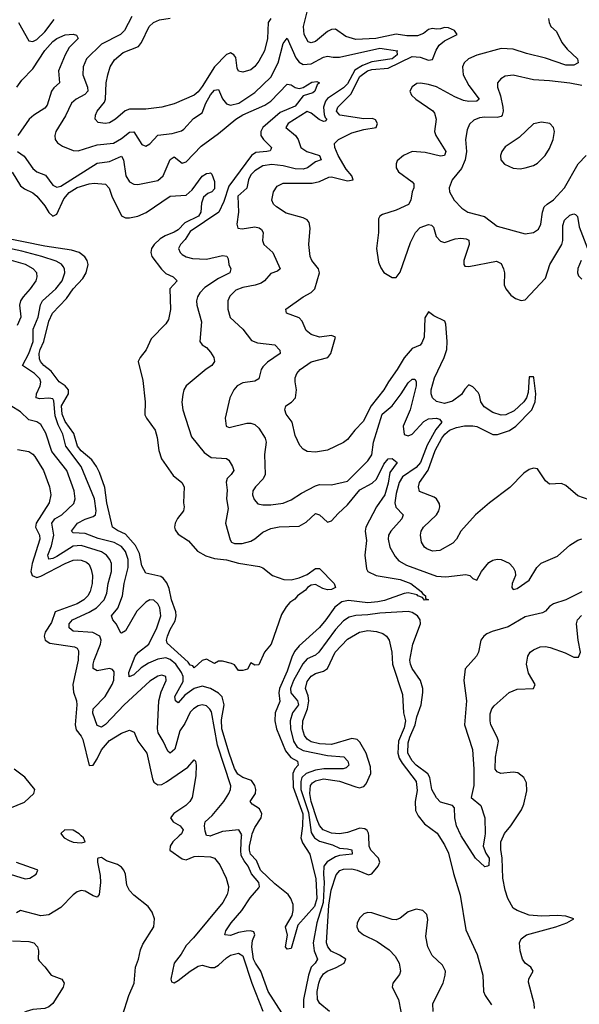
# Model space of a CAD drawing. Header units: inches. Extents: x 1694797 to 1849917, y 907313 to 1017959.
# Tile 727 of 834: x 1794345 to 1797118, y 989166 to 994043. Entities that reach past the tile are written whole.
import ezdxf

# ---------------------------------------------------------------- set-up
doc = ezdxf.new("R2010")
doc.units = ezdxf.units.IN
doc.header["$MEASUREMENT"] = 0
doc.layers.add('B7998', color=7, linetype='Continuous')
doc.layers.add('B7999', color=7, linetype='Continuous')

msp = doc.modelspace()

# ---------------------------------------------------------------- linework, layer by layer
at = {"layer": 'B7998', "color": 5}
for points, elevation in [([(1794557.6, 990000), (1794565.5, 989990), (1794590, 989977), (1794610, 989969.3), (1794650, 989965.2), (1794669, 989970), (1794660.7, 989990), (1794650.2, 990000)], 620), ([(1795136.1, 990000), (1795103.8, 989970), (1795091.1, 989950), (1795089.9, 989930), (1795150, 989887.1), (1795170, 989881.2), (1795210, 989897.3), (1795230, 989899), (1795290, 989896.8), (1795310.5, 989890.5), (1795337.4, 989857.4), (1795368.4, 989790), (1795379.9, 989750), (1795378.9, 989730), (1795373.7, 989710), (1795351.2, 989670), (1795205.7, 989494.3), (1795170, 989457.5), (1795145, 989415), (1795109.9, 989370.1), (1795094.2, 989290), (1795097.6, 989277.6), (1795110, 989272.3), (1795130, 989283.8), (1795189.2, 989330.8), (1795230, 989354.8), (1795250, 989359.9), (1795290, 989348.2), (1795310, 989348.7), (1795330, 989359.6), (1795370, 989396.5), (1795390, 989409), (1795430, 989419.4), (1795450, 989406.2), (1795495.7, 989270), (1795550, 989131.7)], 580), ([(1795292.6, 990000), (1795290, 989999), (1795284, 990000)], 560), ([(1795644.3, 989124.3), (1795576.9, 989230), (1795540.6, 989330), (1795512.7, 989370), (1795504.2, 989390), (1795494.7, 989450), (1795498.6, 989481.4), (1795510.9, 989510), (1795505, 989525), (1795489.2, 989529.2), (1795467.7, 989527.7), (1795430, 989521.8), (1795390, 989507), (1795362, 989510), (1795365.8, 989530), (1795393.6, 989570), (1795446.6, 989630), (1795487, 989693), (1795530, 989742.3), (1795533.7, 989750), (1795530.5, 989769.5), (1795492.9, 989812.9), (1795477.9, 989850), (1795456.6, 989876.6), (1795442.9, 989902.9), (1795440.1, 989930), (1795444.8, 990000)], 560), ([(1795739, 990000), (1795737.4, 989990), (1795746.3, 989966.3), (1795783.4, 989910), (1795812, 989788), (1795816.8, 989690), (1795806, 989650), (1795722.8, 989557.2), (1795690, 989441.6), (1795670, 989439.3), (1795662, 989450), (1795671.8, 989508.2), (1795662, 989550), (1795694.9, 989605.1), (1795700.4, 989630), (1795699.7, 989659.7), (1795688.2, 989690), (1795674.7, 989710), (1795610, 989762.8), (1795538.8, 989830), (1795517.7, 989877.7), (1795488.6, 989910), (1795483, 989930), (1795484.4, 989950), (1795495, 990000)], 540), ([(1795799.7, 990000), (1795805.3, 989990), (1795830, 989973.6), (1795895.6, 989955.6), (1795930, 989938.7), (1795970, 989936.6), (1795990, 989931), (1795992.5, 989910), (1795930, 989903.4), (1795910, 989896.3), (1795868.2, 989871.8), (1795852.8, 989850), (1795849.6, 989810.4), (1795854.2, 989770), (1795848.9, 989670), (1795816.9, 989570), (1795799.7, 989470), (1795803.9, 989430), (1795820.4, 989390), (1795809.5, 989370), (1795789.6, 989350.4), (1795775.4, 989310), (1795751, 989190), (1795750.9, 989149.1)], 560), ([(1795880.1, 989130), (1795832.8, 989170), (1795821.1, 989190), (1795819.4, 989230), (1795827.9, 989270), (1795834.1, 989290), (1795850, 989316.2), (1795869.2, 989330.8), (1795912.5, 989347.5), (1795953.4, 989370), (1795961.4, 989390), (1795930.2, 989410), (1795888.3, 989428.3), (1795871.7, 989450), (1795866, 989470), (1795876.8, 989656.8), (1795888.3, 989731.7), (1795912.3, 989807.7), (1795931.3, 989828.7), (1795950, 989835.7), (1795990, 989836.2), (1796017.2, 989830), (1796072.9, 989807.1), (1796090, 989812), (1796120.4, 989850), (1796129, 989870), (1796122.6, 989890), (1796085, 989930), (1796077.1, 989950), (1796074.2, 990000)], 580), ([(1796421.1, 990000), (1796450, 989955.7), (1796470, 989914.8), (1796494.2, 989814.2), (1796526.6, 989706.6), (1796555, 989535), (1796612, 989412), (1796638.9, 989310), (1796642.6, 989230), (1796650.5, 989210), (1796682.7, 989162.7)], 580), ([(1796649.4, 990000), (1796640.9, 989950), (1796655, 989915), (1796671.6, 989890), (1796670, 989854), (1796662, 989850), (1796650, 989847.6), (1796602.7, 989890), (1796532.4, 990000)], 560), ([(1796895, 989145), (1796894.3, 989170), (1796865.1, 989274.9), (1796867.2, 989292.8), (1796888.3, 989330), (1796876.9, 989350), (1796850.1, 989370.1), (1796836.2, 989390), (1796824.1, 989430), (1796821.9, 989470), (1796830.1, 989490), (1796856.2, 989510), (1797001.7, 989550), (1797056.4, 989570), (1797090.4, 989590), (1797050, 989601.8), (1797010, 989606.4), (1796930, 989602.4), (1796870, 989608.2), (1796809.8, 989629.8), (1796790, 989642.7), (1796763.3, 989690), (1796750, 989731.4), (1796738.9, 989790), (1796734.9, 989890), (1796728, 989932), (1796729.3, 989970), (1796742.4, 990000)], 580), ([(1794854.5, 989110), (1794886.4, 989210), (1794912.2, 989270), (1794918.4, 989350), (1794934.5, 989390), (1794944.6, 989435.4), (1794955.8, 989464.2), (1795010.7, 989550), (1795014, 989590), (1795002.2, 989622.2), (1794981.1, 989650), (1794910, 989706), (1794888.7, 989730), (1794876.1, 989756.1), (1794869.7, 989809.7), (1794862, 989830), (1794850, 989845.6), (1794830, 989858.7), (1794776.1, 989876.1), (1794750, 989892.7), (1794734, 989890), (1794731.1, 989888.9), (1794730.6, 989869.4), (1794743.4, 989803.4), (1794745, 989770), (1794739.3, 989710), (1794730, 989697.2), (1794710, 989702.7), (1794670, 989725.6), (1794650, 989729.8), (1794630, 989722.4), (1794610, 989707.4), (1794550, 989645), (1794490, 989608.8), (1794450, 989604), (1794350, 989630.6), (1794330, 989618.9)], 620), ([(1794250, 989826.1), (1794372.7, 989787.3), (1794395.3, 989790), (1794426.2, 989810), (1794435.2, 989830), (1794432.4, 989832.4), (1794328.9, 989868.9)], 580), ([(1796393.6, 989130), (1796392.6, 989170), (1796442.5, 989270), (1796453.7, 989310), (1796453.9, 989330), (1796439.3, 989359.3), (1796388.1, 989408.1), (1796366.6, 989450), (1796358, 989502), (1796366.5, 989586.5), (1796361.5, 989610), (1796342.9, 989630), (1796310, 989637.8), (1796270, 989623.5), (1796230, 989593.2), (1796210, 989584.7), (1796190, 989585.6), (1796090, 989618.8), (1796070, 989620.7), (1796050, 989613.5), (1796030, 989594.5), (1796017.4, 989570), (1796015.8, 989550), (1796024.3, 989530), (1796049.1, 989510), (1796116.9, 989476.9), (1796174.9, 989434.9), (1796204.9, 989404.9), (1796224.4, 989370), (1796231, 989330), (1796226.4, 989313.6), (1796194, 989270), (1796190.3, 989250), (1796221.9, 989190), (1796244.6, 989070)], 620), ([(1794310, 989480.1), (1794390, 989477.5), (1794415.6, 989470), (1794433.8, 989450), (1794438.3, 989430), (1794436.9, 989390), (1794441.2, 989381.2), (1794470, 989352.2), (1794501.8, 989310), (1794553.5, 989290), (1794565.6, 989270), (1794560.4, 989250), (1794510.1, 989169.9), (1794490, 989153.3), (1794470, 989145.7), (1794410, 989140.4), (1794377.3, 989130), (1794281.5, 989078.5)], 620)]:
    msp.add_lwpolyline(points, dxfattribs=dict(at, elevation=elevation))
at = {"layer": 'B7999', "color": 5}
for points, elevation in [([(1797194.4, 991654.4), (1797110, 991684.7), (1797050, 991736.1), (1797030, 991745.2), (1796970, 991743), (1796950, 991759.1), (1796910, 991818.4), (1796890, 991822.3), (1796870, 991815.8), (1796843.1, 991796.9), (1796773.7, 991726.3), (1796672.6, 991650), (1796602.6, 991590), (1796530, 991510.2), (1796509.9, 991470.1), (1796490.9, 991450), (1796426.4, 991413.6), (1796390, 991410.9), (1796362.1, 991422.1), (1796350, 991430.3), (1796335.6, 991455.6), (1796330.2, 991490), (1796334.2, 991510), (1796345.4, 991530), (1796409.5, 991590), (1796421.3, 991610), (1796426.6, 991630), (1796425, 991645), (1796410.9, 991670), (1796398.6, 991678.6), (1796326.7, 991706.7), (1796320.2, 991730), (1796326.3, 991750), (1796368.3, 991811.7), (1796403.7, 991910), (1796436.9, 991970), (1796451.5, 991990), (1796474.4, 992010), (1796510, 992024), (1796549.3, 992030.7), (1796590, 992032.1), (1796610, 992028.2), (1796690, 991988.7), (1796711.8, 991988.2), (1796772.4, 992007.6), (1796803.4, 992030), (1796881.6, 992110), (1796898.1, 992150), (1796902.2, 992190), (1796892.1, 992270), (1796890, 992274.7), (1796870, 992273.7), (1796863.9, 992196.1), (1796855.2, 992170), (1796842.5, 992150), (1796794.2, 992105.8), (1796753.5, 992086.5), (1796730, 992083.6), (1796690, 992097.2), (1796646, 992126), (1796629.2, 992150), (1796623.4, 992183.4), (1796616.5, 992196.5), (1796590, 992224.1), (1796570, 992234.4), (1796550, 992213.7), (1796533.3, 992186.7), (1796490, 992153.9), (1796450, 992142.2), (1796410, 992152.8), (1796390, 992170.4), (1796383.5, 992190), (1796383.3, 992210), (1796400.9, 992270), (1796448.6, 992370), (1796460.8, 992410), (1796462.8, 992450), (1796455.7, 992535.7), (1796450.7, 992550.7), (1796396.9, 992576.9), (1796370, 992596.9), (1796353, 992567), (1796348.6, 992470), (1796338.1, 992441.9), (1796330, 992430.9), (1796290, 992414.4), (1796250, 992368.7), (1796215.1, 992310), (1796171.8, 992250), (1796150, 992209.4), (1796085.7, 992130), (1796047.3, 992052.7), (1796005.3, 992010), (1795970, 991964.2), (1795950, 991949), (1795870, 991911.5), (1795810, 991900.9), (1795770, 991904.9), (1795750, 991916.4), (1795733.7, 991933.7), (1795710, 991984), (1795694.7, 992050), (1795665.5, 992090), (1795658.9, 992110), (1795663.8, 992130), (1795692, 992148), (1795711.5, 992170), (1795715.8, 992210), (1795709.2, 992250), (1795710.3, 992270), (1795717.8, 992290), (1795734.3, 992310), (1795790, 992348.5), (1795871.2, 992370), (1795886.3, 992390), (1795910.2, 992470), (1795890, 992479.4), (1795830, 992470.8), (1795790, 992484.6), (1795764.3, 992504.3), (1795745.4, 992550), (1795730, 992566.2), (1795666.8, 992590), (1795664, 992610), (1795749.6, 992670.5), (1795790, 992691.8), (1795808.2, 992710), (1795831.3, 992790), (1795825.5, 992810), (1795792.5, 992850), (1795784.4, 992870), (1795777.9, 992930), (1795784.2, 993010), (1795778.6, 993038.6), (1795770, 993051.6), (1795750, 993062.4), (1795665, 993085), (1795616.8, 993116.8), (1795602.4, 993130), (1795594, 993150), (1795602.9, 993190), (1795621.5, 993218.5), (1795650, 993233.6), (1795794.4, 993234.4), (1795830, 993241.9), (1795876.3, 993263.7), (1795890, 993264.2), (1795970, 993244.7), (1795996.9, 993250), (1795990.1, 993270), (1795962.6, 993302.6), (1795922.6, 993370), (1795906.1, 993410), (1795904.1, 993430), (1795924, 993450), (1795990, 993482.5), (1796050, 993499.1), (1796111.1, 993508.9), (1796117.6, 993530), (1796108.1, 993548.1), (1796093.8, 993553.8), (1796050, 993552.1), (1795931.6, 993570), (1795915.3, 993590), (1795921.3, 993610), (1795985, 993675), (1796030, 993761.4), (1796067.9, 993790), (1796090, 993796.3), (1796170, 993804.1), (1796290, 993860.3), (1796330, 993857.7), (1796370, 993842.5), (1796390, 993845.5), (1796408.1, 993891.9), (1796423, 993917), (1796450, 993939), (1796512.6, 993970), (1796498.6, 993990), (1796470, 994003.4), (1796450, 994004.8), (1796430, 993998.2), (1796410, 993996.1), (1796390, 994000.1), (1796370, 993994.4), (1796345.7, 993974.3), (1796316, 993964), (1796263.5, 993963.5), (1796210, 993971.2), (1796109.8, 993949.8), (1796010, 993945.1), (1795960.4, 993960.4), (1795910, 993996.8), (1795890, 993994.6), (1795870, 993984.2), (1795810, 993935.1), (1795790, 993928.8), (1795774.1, 993934.1), (1795755.1, 993970), (1795751, 994010), (1795800.1, 994210)], 580), ([(1794339.1, 994030), (1794390, 993938.9), (1794410, 993935.2), (1794430, 993945.9), (1794470, 993983), (1794516.1, 994043.9)], 560), ([(1794900.7, 994059.3), (1794864.6, 993990), (1794844.2, 993970), (1794750, 993922.1), (1794676.3, 993850), (1794659.1, 993810), (1794658.5, 993770), (1794681.7, 993710), (1794682.9, 993690), (1794667.3, 993672.7), (1794624.5, 993650), (1794602.7, 993630), (1794573, 993567), (1794524.5, 993490), (1794519.2, 993470), (1794521.5, 993450), (1794532.9, 993432.9), (1794557.4, 993417.4), (1794610, 993395.5), (1794634.6, 993394.6), (1794730, 993423.9), (1794810, 993431.9), (1794850, 993454.2), (1794890, 993486.7), (1794910, 993487.5), (1794950, 993424.4), (1794970, 993417.2), (1794990, 993428.3), (1795030, 993471.3), (1795100.4, 993479.6), (1795146.5, 993493.5), (1795158.4, 993501.6), (1795205.7, 993554.3), (1795250, 993582.2), (1795267.1, 993630), (1795290, 993670.6), (1795310, 993694.6), (1795330, 993696.9), (1795350, 993651.4), (1795370, 993626.5), (1795390, 993619.4), (1795431.6, 993630), (1795510, 993683.3), (1795590, 993759.5), (1795625.2, 993830), (1795650, 993925.5), (1795670, 993952.4), (1795713.7, 993853.8), (1795730, 993832.7), (1795750, 993822.2), (1795790, 993825.6), (1795850, 993857.6), (1795870, 993863.5), (1795897.9, 993857.9), (1795930, 993858.3), (1796130, 993901.6), (1796216.3, 993890), (1796213, 993887), (1796214.8, 993870), (1796190, 993849), (1796090, 993835.1), (1796043.5, 993816.5), (1796006, 993794), (1795970, 993724.9), (1795950, 993705.7), (1795870, 993653), (1795860.4, 993639.6), (1795850.3, 993610), (1795854.1, 993574.1), (1795858.9, 993558.9), (1795867.5, 993550), (1795859.4, 993540.6), (1795850, 993539.6), (1795829.2, 993549.2), (1795790, 993580.2), (1795770, 993589), (1795676, 993530), (1795664.2, 993510), (1795712.1, 993470), (1795724.1, 993450), (1795737.8, 993410), (1795768, 993390), (1795831, 993370), (1795839.5, 993350), (1795810, 993339.6), (1795770.6, 993309.4), (1795750, 993303.2), (1795710, 993304.8), (1795650, 993319.1), (1795594.2, 993325.8), (1795550, 993319.9), (1795510, 993295.4), (1795490, 993274.9), (1795479.3, 993250), (1795470.4, 993209.6), (1795426, 993170), (1795429.6, 993090), (1795420.3, 993030), (1795426, 993010), (1795447.3, 993007.3), (1795510, 993016.6), (1795532.3, 993012.3), (1795543.8, 993003.8), (1795552, 992990), (1795548.1, 992950), (1795554.4, 992930), (1795599.7, 992890), (1795634.9, 992810), (1795622.6, 992797.4), (1795590, 992785.5), (1795558.2, 992750), (1795541.5, 992738.5), (1795511.5, 992728.5), (1795450, 992717.5), (1795416, 992704), (1795385.8, 992674.2), (1795376.3, 992650), (1795376.8, 992610), (1795388.3, 992568.4), (1795451.4, 992510), (1795494.3, 992454.3), (1795523.1, 992443.1), (1795610, 992433.5), (1795634.1, 992405.9), (1795635.6, 992390), (1795573.7, 992346.3), (1795550, 992323.1), (1795542.2, 992310), (1795530, 992264.7), (1795510, 992253.3), (1795450, 992244.1), (1795423.1, 992230), (1795406, 992210), (1795386, 992170), (1795364, 992070), (1795368.7, 992030), (1795382.8, 992022.8), (1795470, 992045), (1795490, 992044.8), (1795510, 992037.7), (1795530, 992019.6), (1795561.8, 991970), (1795566.7, 991950), (1795557.9, 991890), (1795560.8, 991790), (1795551.5, 991768.5), (1795513.4, 991730), (1795501, 991710), (1795498.9, 991690), (1795506.3, 991666.3), (1795525.8, 991645.8), (1795550, 991639.7), (1795590, 991639.5), (1795650, 991648.8), (1795690, 991664.2), (1795741.4, 991698.6), (1795810, 991734.8), (1795830, 991741.5), (1795890, 991738.5), (1795970, 991757.8), (1796070, 991857.6), (1796090, 991888.2), (1796098.2, 991950), (1796141.7, 992090), (1796190, 992131.3), (1796235.9, 992190), (1796270, 992243.8), (1796290, 992263.2), (1796302, 992262), (1796310, 992251.3), (1796309.2, 992229.2), (1796279.4, 992110), (1796245.4, 992030), (1796249.3, 991989.3), (1796270, 991982.5), (1796290, 991990.7), (1796346.7, 992053.3), (1796370, 992065.5), (1796410, 992069.6), (1796425, 992065), (1796436.1, 992050), (1796406.8, 992013.2), (1796364.1, 991935.9), (1796330.8, 991849.1), (1796310, 991824.9), (1796241.6, 991778.4), (1796224.6, 991750), (1796210, 991696.9), (1796203.3, 991650), (1796209.1, 991629.1), (1796245.4, 991590), (1796238.6, 991570), (1796183.2, 991510), (1796172.9, 991490), (1796170.9, 991470), (1796179.7, 991430), (1796205, 991385), (1796223.1, 991363.1), (1796261.3, 991341.3), (1796410, 991286.9), (1796456.3, 991283.7), (1796555.3, 991295.2), (1796576, 991290), (1796590, 991276), (1796610, 991266.8), (1796633, 991310), (1796670, 991353.7), (1796690, 991365.3), (1796710, 991370.4), (1796730, 991368.5), (1796770, 991350.4), (1796790.2, 991330.2), (1796800.3, 991310), (1796802, 991290), (1796784.2, 991250), (1796783.1, 991230), (1796790, 991221.3), (1796810, 991225.2), (1796870, 991266.2), (1796906.4, 991330), (1796929.2, 991350.8), (1797010, 991385.6), (1797070, 991439.7), (1797110, 991464.9), (1797130, 991471.7)], 560), ([(1795589.4, 994050), (1795576.7, 994030), (1795573.5, 993950), (1795558.8, 993890), (1795530, 993837.6), (1795510, 993811.2), (1795490, 993795.6), (1795450, 993783.8), (1795430, 993787.7), (1795423.1, 993803.1), (1795416, 993856), (1795406.7, 993870), (1795390, 993878.9), (1795383.4, 993876.6), (1795370, 993870.9), (1795310, 993810), (1795250, 993712.6), (1795230, 993686.9), (1795209.7, 993670), (1795110, 993627), (1795050, 993610.1), (1794970, 993600.9), (1794890, 993601), (1794867.9, 993592.1), (1794819.8, 993550), (1794790, 993532.6), (1794768.8, 993528.8), (1794734.5, 993534.5), (1794719.6, 993550), (1794720.2, 993570), (1794729.3, 993590), (1794764.7, 993635.3), (1794770.1, 993649.9), (1794773.5, 993730), (1794781.3, 993770), (1794793.6, 993810), (1794814.9, 993845.1), (1794858.8, 993881.2), (1794934, 993910), (1794948.5, 993930), (1794987.5, 994010), (1795007.6, 994030), (1795038, 994042), (1795090, 994051.3)], 580), ([(1796965.7, 994050), (1796967.6, 994030), (1796975.9, 994010), (1797004.7, 993984.7), (1797031.3, 993930), (1797057.5, 993897.5), (1797107.9, 993850), (1797111.1, 993830), (1797090, 993817.7), (1797050, 993818.6), (1796950, 993853.6), (1796855.6, 993875.6), (1796790, 993897.8), (1796730, 993900.1), (1796610, 993868.5), (1796569, 993850), (1796547.5, 993830), (1796539.4, 993810), (1796542.4, 993770), (1796570, 993717.1), (1796622.3, 993650), (1796610, 993639.9), (1796570, 993637.4), (1796543.1, 993643.1), (1796500.7, 993660.7), (1796410, 993711), (1796370, 993722.2), (1796330.4, 993729.6), (1796312, 993728), (1796290, 993711.5), (1796277.6, 993690), (1796285.7, 993670), (1796307.6, 993650), (1796392.5, 993592.5), (1796400.9, 993580.9), (1796408, 993550), (1796399.5, 993490), (1796406.6, 993470), (1796456.8, 993390), (1796449.5, 993370.5), (1796430, 993366.7), (1796354.6, 993385.4), (1796289.2, 993390.7), (1796246.7, 993370), (1796216, 993344), (1796210.2, 993330), (1796211.1, 993310), (1796221.5, 993290), (1796290, 993239.8), (1796298.3, 993230), (1796298, 993210), (1796289.7, 993190.3), (1796282.7, 993150), (1796272.1, 993127.9), (1796210, 993099.2), (1796141.9, 993078.1), (1796128.9, 993070), (1796123.4, 993056.6), (1796122.9, 992990), (1796112.3, 992910), (1796122.7, 992842.7), (1796133.7, 992813.7), (1796150, 992790.4), (1796190, 992766.4), (1796210, 992766.7), (1796230, 992792.2), (1796280.8, 992939.2), (1796305.6, 992990), (1796330, 993014.7), (1796370, 993029.4), (1796385.4, 993025.4), (1796395.3, 993015.3), (1796408.4, 992970), (1796430, 992945.9), (1796450, 992939.8), (1796501.8, 992958.2), (1796530, 992961.5), (1796557.5, 992957.5), (1796570.6, 992950.6), (1796571.2, 992930), (1796544.8, 992850), (1796545.2, 992830), (1796550, 992823.1), (1796570, 992820.2), (1796707, 992847), (1796730, 992836), (1796742.8, 992810), (1796746.8, 992790), (1796745.8, 992730), (1796753.7, 992710), (1796778.9, 992678.9), (1796801.8, 992661.8), (1796830, 992652.2), (1796850, 992655.8), (1796950, 992762.8), (1796971.1, 992830), (1797030.8, 992930), (1797035.7, 992950), (1797035.3, 993024.7), (1797043.4, 993050), (1797070, 993075.6), (1797090, 993081.5), (1797098, 993078), (1797107.9, 993067.9), (1797117.1, 993017.2), (1797157.5, 992910)], 620), ([(1794331.1, 993710), (1794356.4, 993743.6), (1794410, 993800.1), (1794470, 993891.5), (1794510, 993934.8), (1794530, 993950.1), (1794570, 993968.7), (1794611, 993971), (1794626.6, 993966.6), (1794634.9, 993950), (1794590, 993906.2), (1794570.1, 993870), (1794537.9, 993790), (1794542.4, 993730), (1794514.2, 993705.8), (1794502.9, 993690), (1794480.7, 993619.3), (1794470, 993605.7), (1794415.2, 993570), (1794393.1, 993550), (1794336.8, 993470)], 540), ([(1794335.3, 993390), (1794367.5, 993367.5), (1794410, 993305.6), (1794430, 993289.4), (1794473.3, 993273.3), (1794510, 993223), (1794530, 993214.3), (1794550, 993219.5), (1794730, 993332.7), (1794790, 993340.7), (1794850, 993368.1), (1794860.4, 993350), (1794870.6, 993270.6), (1794890, 993239.7), (1794910, 993228.3), (1794930, 993226.4), (1795030, 993246.7), (1795055.9, 993270), (1795090, 993350.2), (1795110, 993363.9), (1795150, 993333.2), (1795170, 993339.3), (1795243.7, 993416.3), (1795330, 993479.3), (1795415.6, 993550), (1795450, 993571.6), (1795559.4, 993620.6), (1795590, 993639.9), (1795670, 993724.2), (1795690, 993720.2), (1795710, 993707.5), (1795730, 993701.8), (1795750, 993707.9), (1795793.2, 993733.2), (1795817.3, 993737.3), (1795830.4, 993730.4), (1795818.9, 993721.1), (1795808.1, 993690), (1795798.2, 993681.8), (1795750, 993665.7), (1795710, 993614.7), (1795636.3, 993583.7), (1795549.8, 993510.2), (1795540.5, 993490), (1795540.1, 993470), (1795552.4, 993450), (1795593.6, 993410), (1795590, 993399.6), (1795585.9, 993394.1), (1795569.5, 993390.5), (1795514.8, 993385.2), (1795494.2, 993370), (1795381.9, 993218.1), (1795357.3, 993142.7), (1795331.6, 993090), (1795190, 992993.8), (1795165.8, 992954.2), (1795141.8, 992930), (1795131.9, 992910), (1795139.7, 992890), (1795150, 992880.7), (1795170, 992869.4), (1795201.1, 992861.1), (1795270, 992857.5), (1795350, 992874.8), (1795372.2, 992872.2), (1795378.9, 992858.9), (1795381.4, 992830), (1795391.3, 992810), (1795386.5, 992790), (1795330, 992760.8), (1795263.2, 992716.8), (1795238.4, 992690), (1795226.7, 992670), (1795222, 992650), (1795223.5, 992630), (1795246.6, 992546.6), (1795237.8, 992450), (1795250, 992432.2), (1795270, 992418.9), (1795290, 992395.8), (1795306.3, 992370), (1795310.3, 992350), (1795297.1, 992330), (1795268.5, 992311.5), (1795170, 992229.5), (1795158, 992210), (1795153.9, 992186.1), (1795149, 992149), (1795152.8, 992110), (1795196.7, 991976.7), (1795259.3, 991899.3), (1795294.6, 991874.6), (1795370, 991869.2), (1795381.3, 991861.3), (1795398.9, 991830), (1795405.8, 991810), (1795393.4, 991790), (1795373, 991770), (1795368.2, 991751.8), (1795373.1, 991713.1), (1795369.1, 991670), (1795377.7, 991622.3), (1795365.7, 991550), (1795387.3, 991467.3), (1795395.3, 991455.3), (1795410, 991447.8), (1795448.2, 991448.2), (1795490, 991460.9), (1795510, 991471.8), (1795550, 991505), (1795590, 991522.6), (1795630, 991531.5), (1795730, 991534.8), (1795765.3, 991554.7), (1795810, 991597.3), (1795830, 991591.3), (1795870, 991554.4), (1795890, 991560.6), (1795922.3, 991597.7), (1795970, 991640.5), (1796030, 991715.1), (1796091.8, 991748.2), (1796113.4, 991766.6), (1796150, 991841.3), (1796170, 991867.6), (1796190.4, 991870), (1796214.9, 991850), (1796178.9, 991801.1), (1796170, 991747.1), (1796153.8, 991690), (1796113, 991630), (1796059.4, 991530), (1796056.3, 991510), (1796062.7, 991462.7), (1796054.9, 991390), (1796063, 991323), (1796070.2, 991310), (1796111.7, 991290), (1796230, 991270.1), (1796282.8, 991250), (1796334, 991210), (1796340.1, 991200.1), (1796355.8, 991190), (1796356.3, 991176.3), (1796370.2, 991169.8), (1796350, 991168.5), (1796340.5, 991180.5), (1796317.4, 991190), (1796314.9, 991194.9), (1796270, 991204.1), (1796250, 991201.2), (1796153.3, 991166.7), (1796119.8, 991160.2), (1796070, 991155), (1795974.2, 991165.8), (1795941.1, 991158.9), (1795906.8, 991133.2), (1795862.6, 991070), (1795830, 991032.3), (1795730, 990942.3), (1795707.2, 990912.8), (1795694, 990886), (1795670, 990815.8), (1795632.7, 990730), (1795629.5, 990709.5), (1795633.6, 990666.4), (1795611.1, 990610), (1795609.7, 990570), (1795617.2, 990530), (1795661.6, 990421.6), (1795688.2, 990388.2), (1795721.6, 990370), (1795724.1, 990350), (1795708, 990332), (1795699.1, 990310), (1795700.8, 990240.8), (1795747.3, 990110), (1795746.9, 990050), (1795739, 990000)], 540), ([(1797130, 993716.7), (1797070, 993728.7), (1796970, 993739.9), (1796890, 993744.7), (1796790, 993768.8), (1796750, 993763.1), (1796728.7, 993751.3), (1796711.8, 993730), (1796711.7, 993710), (1796726.7, 993666.7), (1796739.1, 993610), (1796741, 993590), (1796735.8, 993570), (1796730, 993564.1), (1796710, 993558.5), (1796650, 993561), (1796623.3, 993556.7), (1796594.8, 993545.2), (1796573.3, 993526.7), (1796562, 993498), (1796553.5, 993450), (1796558.2, 993390), (1796551.9, 993350), (1796533.6, 993306.4), (1796487.2, 993250), (1796473.4, 993210), (1796475.3, 993190), (1796497.6, 993150), (1796536.4, 993110), (1796564.9, 993090), (1796648.3, 993068.3), (1796710, 993020.3), (1796850, 992982.6), (1796890, 992988.7), (1796914.6, 993005.4), (1796927.1, 993030), (1796935.2, 993090), (1796944.2, 993115.8), (1796957.6, 993130), (1796990, 993151), (1797043.7, 993210), (1797111.3, 993330), (1797151.5, 993370)], 640), ([(1794307.7, 993287.7), (1794350, 993220.7), (1794370, 993205.2), (1794410, 993186), (1794430, 993169.4), (1794470, 993121.6), (1794490, 993088.6), (1794510, 993069.5), (1794530, 993080.6), (1794564.4, 993155.6), (1794590, 993187.7), (1794630, 993212.4), (1794690, 993229.8), (1794713.8, 993233.8), (1794770, 993228.7), (1794788.3, 993208.3), (1794801.8, 993170), (1794850, 993071.1), (1794870, 993061.8), (1794890, 993062.7), (1794930, 993070.1), (1794971.9, 993088.1), (1795090, 993169.3), (1795170, 993175), (1795199.6, 993200.5), (1795250, 993267.7), (1795270, 993280.7), (1795283.6, 993283.6), (1795290, 993284.7), (1795298, 993278), (1795310, 993242), (1795310, 993205.2), (1795297.3, 993190), (1795277.4, 993182.6), (1795256.5, 993163.5), (1795245.9, 993134.1), (1795242.6, 993090), (1795230.7, 993070), (1795163.4, 993036.6), (1795130, 993003.2), (1795110, 992990.3), (1795066.5, 992973.5), (1795041.6, 992958.4), (1795011.2, 992930), (1794999, 992910), (1794995.1, 992890), (1794999.8, 992870), (1795047.4, 992807.4), (1795070, 992785.4), (1795105.5, 992770), (1795124.9, 992750), (1795088.9, 992710), (1795091.9, 992608.1), (1795082.4, 992557.6), (1795070, 992537), (1794996.9, 992463.1), (1794971.3, 992408.7), (1794941.6, 992370), (1794932.4, 992350), (1794956.2, 992256.2), (1794967.3, 992150), (1794966, 992086), (1794972.9, 992070), (1795016.3, 992010), (1795026, 991974), (1795033.9, 991910), (1795047.4, 991867.4), (1795105.3, 991785.3), (1795148.5, 991750), (1795159.5, 991730), (1795157, 991650), (1795160.4, 991630), (1795156.4, 991610), (1795126.9, 991573.1), (1795115, 991550), (1795111.7, 991530), (1795115.5, 991515.5), (1795130, 991494.7), (1795182.2, 991462.2), (1795225.6, 991410), (1795266.9, 991386.9), (1795310, 991374.1), (1795370, 991367.8), (1795430, 991350.6), (1795534.1, 991334.1), (1795550, 991327.7), (1795598, 991290), (1795654, 991270), (1795690, 991268.9), (1795730, 991278.5), (1795770, 991294.6), (1795810, 991324.6), (1795830, 991325.3), (1795902.6, 991250), (1795910.4, 991230), (1795890, 991220.3), (1795870, 991219.8), (1795846.3, 991226.3), (1795810, 991245.1), (1795790, 991241.6), (1795770.7, 991230), (1795762, 991218), (1795721, 991190), (1795707.7, 991172.3), (1795683.8, 991156.2), (1795664.7, 991135.3), (1795643.1, 991096.9), (1795590.7, 990950), (1795558, 990910), (1795530, 990848), (1795510, 990846), (1795490, 990858), (1795474, 990826), (1795450, 990819), (1795430, 990819), (1795410, 990848), (1795394.6, 990854.6), (1795350, 990865.2), (1795330, 990865.2), (1795310, 990854), (1795270, 990875.3), (1795250, 990868.7), (1795210, 990833.2), (1795203, 990843), (1795190, 990846.2), (1795180.5, 990860.5), (1795075.3, 990955.3), (1795073.1, 990970), (1795077.5, 990990), (1795090, 991022), (1795114.9, 991065.1), (1795120.9, 991090), (1795119.4, 991110), (1795096.9, 991170), (1795085.5, 991225.5), (1795074.3, 991254.3), (1795056.5, 991276.5), (1795044.3, 991284.3), (1794970, 991302.4), (1794950, 991337.4), (1794938.3, 991398.3), (1794918.9, 991438.9), (1794870, 991495.5), (1794830, 991513.1), (1794804.5, 991530), (1794777.3, 991650), (1794766.8, 991726.8), (1794740.3, 991800.3), (1794726.4, 991830), (1794702.7, 991862.7), (1794650, 991907.7), (1794632.3, 991930), (1794613, 991993), (1794570, 992052.9), (1794556, 992090), (1794552.8, 992130), (1794586.6, 992190), (1794586.6, 992210), (1794570.2, 992230.2), (1794541.7, 992250), (1794501.9, 992301.9), (1794465.4, 992330), (1794448.5, 992350), (1794443.7, 992363.7), (1794442.5, 992390), (1794447.5, 992410), (1794464.5, 992450), (1794489.5, 992550.5), (1794507.1, 992590), (1794577.4, 992662.6), (1794610.4, 992710), (1794658.8, 992761.2), (1794674.8, 992790), (1794684, 992830), (1794679.9, 992850), (1794668.1, 992868.1), (1794639.4, 992890), (1794602.1, 992902.1), (1794470, 992921.4), (1794250, 992966.6)], 520), ([(1795495, 990000), (1795497.2, 990010), (1795510, 990041.4), (1795541.9, 990090), (1795544.4, 990110), (1795533.8, 990133.8), (1795497.3, 990157.3), (1795487.8, 990170), (1795512.8, 990210), (1795514.5, 990230), (1795509.9, 990250), (1795494.2, 990274.2), (1795450, 990288.8), (1795426.6, 990306.6), (1795410, 990334), (1795383.2, 990410), (1795346.2, 990530), (1795344.4, 990575.6), (1795357.8, 990650), (1795349.2, 990689.2), (1795330, 990706.4), (1795290, 990729.6), (1795250, 990741.6), (1795210, 990729.9), (1795163.2, 990696.8), (1795130, 990658.9), (1795117.8, 990670), (1795113.3, 990690), (1795154.6, 990765.4), (1795154.7, 990790), (1795147.5, 990810), (1795118.7, 990850), (1795090, 990874.1), (1795070, 990882.2), (1795030, 990876.2), (1794984, 990856), (1794947.5, 990832.5), (1794910, 990798.2), (1794888.3, 990788.3), (1794885.3, 990810), (1794917.9, 990890), (1794933.5, 990910), (1794985.6, 990950), (1795025.4, 991030), (1795045.1, 991090), (1795039.2, 991130), (1795030, 991149.8), (1795010, 991167.5), (1794990, 991169.2), (1794970, 991158.2), (1794926.2, 991113.8), (1794870, 991015.9), (1794850, 991004.2), (1794846.6, 991006.6), (1794824, 991050), (1794806.6, 991070), (1794800.7, 991090), (1794831.3, 991128.7), (1794854.4, 991190), (1794862.8, 991250), (1794882.4, 991330), (1794882.2, 991370), (1794870, 991409), (1794850, 991433.7), (1794814.2, 991454.2), (1794734.1, 991474.1), (1794670, 991497.3), (1794610, 991500.8), (1794602.3, 991510), (1794631.3, 991550), (1794670, 991569.3), (1794710, 991581.8), (1794720.2, 991590), (1794724.9, 991610), (1794716, 991670), (1794649.6, 991830), (1794574, 991930), (1794559.6, 991990), (1794536.5, 992036.5), (1794521, 992081), (1794514.7, 992154.7), (1794510, 992166), (1794490, 992168.9), (1794445.1, 992165.1), (1794427.7, 992170), (1794428.1, 992190), (1794446.7, 992230), (1794450, 992248.2), (1794444.4, 992264.4), (1794419.5, 992290), (1794359.9, 992330), (1794390.8, 992389.2), (1794412.1, 992450), (1794411.4, 992510), (1794436.8, 992570), (1794448.3, 992631.7), (1794458.5, 992650), (1794525, 992710), (1794555.2, 992750), (1794569.2, 992790), (1794566.8, 992810), (1794560.5, 992820.5), (1794551.9, 992831.9), (1794526.9, 992846.9), (1794455.8, 992870), (1794356.7, 992896.7), (1794224.7, 992924.7)], 540), ([(1794335.2, 992530), (1794352.2, 992572.2), (1794345.3, 992630), (1794350.9, 992650), (1794364.1, 992670), (1794399.3, 992710), (1794426.6, 992750), (1794432.5, 992770), (1794430.5, 992790), (1794412.3, 992810), (1794374.8, 992830), (1794210, 992876.6)], 560), ([(1797126.2, 992850), (1797110, 992811.2), (1797109.2, 992790), (1797113.9, 992773.9), (1797130, 992757.5)], 620), ([(1795284, 990000), (1795270, 990002.3), (1795263.6, 990023.6), (1795260.2, 990050), (1795264.1, 990070), (1795298.3, 990101.7), (1795357.4, 990170), (1795382, 990210), (1795389.8, 990230), (1795391.2, 990248.8), (1795325.1, 990450), (1795295, 990615), (1795288, 990628), (1795270, 990644.2), (1795250, 990649.2), (1795230, 990644.9), (1795206.3, 990630), (1795190, 990612.6), (1795163.3, 990556.7), (1795139.5, 990520.5), (1795113.4, 990430), (1795090, 990409.8), (1795079.7, 990419.7), (1795056.9, 990470), (1795031.3, 990510), (1795027.7, 990530), (1795035.4, 990670), (1795046.4, 990713.6), (1795070.6, 990770), (1795069.4, 990790), (1795050, 990796.2), (1795030, 990791.2), (1794990, 990765.8), (1794863.6, 990650), (1794770, 990552.7), (1794750, 990539.1), (1794730, 990546.9), (1794707.6, 990607.6), (1794709.4, 990630), (1794768.5, 990690), (1794802.7, 990750), (1794811.2, 990771.2), (1794813, 990813), (1794804.9, 990824.9), (1794790, 990829.8), (1794730, 990817.3), (1794709.9, 990829.9), (1794709, 990850), (1794714.4, 990870), (1794745.4, 990950), (1794748.5, 990970), (1794743.2, 990990), (1794707.7, 991007.7), (1794610, 991015), (1794590.7, 991030), (1794590.6, 991050), (1794607.3, 991070), (1794690, 991108.5), (1794725.7, 991130), (1794763.1, 991170), (1794777.4, 991202.6), (1794783.3, 991250), (1794799.4, 991310), (1794799.4, 991350), (1794791.5, 991370), (1794775.8, 991390), (1794750, 991407.3), (1794650, 991438.4), (1794610, 991435), (1794530, 991383.5), (1794510, 991374.1), (1794490, 991371.2), (1794485, 991390), (1794502.2, 991437.8), (1794513.9, 991490), (1794504.1, 991550), (1794519.5, 991570), (1794553.5, 991590), (1794612.9, 991647.1), (1794620.7, 991670), (1794616, 991710), (1794578.2, 991810), (1794504.4, 991904.4), (1794475, 991995), (1794450, 992038.7), (1794430, 992051.5), (1794390, 992061.8), (1794350, 992100.9), (1794300.7, 992130)], 560), ([(1794334.7, 991914.7), (1794390, 991903.9), (1794410, 991891.9), (1794419.9, 991879.9), (1794463.6, 991810), (1794492.7, 991730), (1794499.9, 991690), (1794491.1, 991650), (1794426.4, 991550), (1794424.3, 991530), (1794443.6, 991490), (1794445.9, 991470), (1794407, 991350), (1794401.4, 991310), (1794406.5, 991290), (1794430, 991280.3), (1794450, 991286.3), (1794570, 991349.9), (1794610, 991365.4), (1794630, 991367.9), (1794650, 991366.8), (1794676.6, 991356.6), (1794690, 991344.1), (1794700.1, 991320.1), (1794705.9, 991290), (1794704.6, 991250), (1794694.1, 991210), (1794682.5, 991190), (1794663.6, 991170), (1794630.6, 991150), (1794521.4, 991110), (1794502.7, 991057.3), (1794471.4, 991010), (1794467.3, 990990), (1794472.4, 990970), (1794494.6, 990954.6), (1794616.4, 990936.4), (1794629.8, 990930), (1794636.5, 990916.5), (1794634.6, 990870), (1794608.3, 990750), (1794611.6, 990711.6), (1794626.1, 990670), (1794628.4, 990650), (1794619.9, 990550), (1794625, 990525), (1794650, 990494), (1794657.6, 990477.6), (1794690, 990348.7), (1794710, 990351.3), (1794730, 990382.1), (1794750, 990426), (1794790, 990472.1), (1794850, 990509.3), (1794890, 990524.1), (1794913.3, 990513.3), (1794931.4, 990470), (1794974.4, 990410), (1795003.1, 990283.1), (1795010, 990266.4), (1795030, 990252.9), (1795050, 990255.4), (1795072, 990268), (1795178.8, 990341.2), (1795210, 990377.2), (1795216, 990370), (1795219.6, 990350), (1795217.5, 990297.5), (1795200.3, 990190), (1795188.7, 990170), (1795167.7, 990150), (1795108.9, 990111.1), (1795092.5, 990090), (1795106.2, 990070), (1795140.7, 990050), (1795154.5, 990030), (1795146.9, 990010), (1795136.1, 990000)], 580), ([(1797130.1, 991209.9), (1797050, 991168.9), (1796990, 991149.9), (1796970, 991135.9), (1796950, 991112.9), (1796935.3, 991104.7), (1796850, 991084.5), (1796764.8, 991035.2), (1796686.7, 991013.3), (1796659.3, 991000.7), (1796644.2, 990990), (1796630.3, 990970), (1796618.9, 990910), (1796609.1, 990890.9), (1796551.7, 990828.3), (1796546, 990770), (1796558.1, 990670), (1796548.9, 990550), (1796587.7, 990427.7), (1796594.5, 990330), (1796594.4, 990250), (1796582.4, 990190), (1796630, 990150.2), (1796650.1, 990090), (1796651.1, 990010), (1796649.4, 990000)], 560), ([(1796532.4, 990000), (1796530, 990003.7), (1796509.8, 990050.2), (1796501.1, 990090), (1796499.1, 990139.1), (1796488.7, 990150), (1796430, 990167.8), (1796410, 990188.8), (1796387, 990230), (1796377.4, 990290), (1796367.9, 990307.9), (1796310, 990350.3), (1796290, 990371.4), (1796268.3, 990410), (1796270, 990460.9), (1796278.1, 990490), (1796305, 990550), (1796312.8, 990590), (1796333.6, 990650), (1796343.2, 990710), (1796342.4, 990730), (1796331.4, 990770), (1796289.9, 990830), (1796280.7, 990850), (1796278.2, 990870), (1796292.4, 990950), (1796331.7, 991050), (1796329.1, 991070), (1796315.2, 991090), (1796290, 991106.4), (1796270, 991110.9), (1796130, 991103.9), (1796070, 991094.7), (1796010, 991092), (1795977.1, 991082.9), (1795950, 991065.6), (1795910, 991022.5), (1795827.9, 990910), (1795810, 990894.6), (1795770, 990876.9), (1795747.2, 990852.8), (1795701, 990770), (1795686.8, 990730), (1795689.2, 990709.2), (1795721.3, 990670), (1795726, 990650), (1795697.5, 990610), (1795685.9, 990570), (1795686.1, 990530), (1795701.3, 990470), (1795720.4, 990440.4), (1795750, 990422.8), (1795870, 990398.5), (1795951.1, 990391.1), (1795971.4, 990370), (1795976.1, 990350), (1795962.8, 990337.2), (1795947.9, 990332.1), (1795851.9, 990331.9), (1795810, 990325.6), (1795764.1, 990310), (1795743.7, 990290), (1795737.7, 990270), (1795738, 990230), (1795776, 990116), (1795790, 990017.6), (1795799.7, 990000)], 560), ([(1796742.4, 990000), (1796747.7, 990012.3), (1796778.9, 990050), (1796832, 990130), (1796842.8, 990157.2), (1796857.3, 990222.7), (1796856.5, 990263.5), (1796843.2, 990290), (1796812.9, 990312.9), (1796790, 990315.9), (1796729.6, 990309.6), (1796710, 990316.9), (1796700.7, 990330), (1796702, 990390), (1796716.6, 990470), (1796710.9, 990490), (1796679.8, 990550), (1796675.2, 990570), (1796675.5, 990604.5), (1796684.7, 990630), (1796695.7, 990644.3), (1796770, 990709.8), (1796810, 990727.2), (1796890.7, 990730), (1796899.3, 990750), (1796866.4, 990806.4), (1796856.5, 990850), (1796862.2, 990890), (1796873.8, 990910), (1796890, 990922.5), (1796923.7, 990936.3), (1796950, 990938.2), (1796973.8, 990933.8), (1797047, 990907), (1797090, 990885.7), (1797114.1, 990885.9), (1797123.7, 990910), (1797111.8, 990970), (1797104.2, 991050), (1797108.3, 991070), (1797128.7, 991091.4)], 580), ([(1796074.2, 990000), (1796073.4, 990013.4), (1796066.9, 990026.9), (1796055.9, 990035.9), (1796030, 990039.1), (1795970, 990016.6), (1795930, 990009.7), (1795890, 990013.7), (1795849.2, 990030), (1795830.9, 990050.9), (1795818.9, 990078.9), (1795790, 990170), (1795781.9, 990210), (1795786.3, 990250), (1795796.7, 990263.3), (1795810, 990272.7), (1795850, 990282.2), (1795930, 990271.6), (1796010, 990243.2), (1796030, 990238.3), (1796039.3, 990240.7), (1796050, 990244.6), (1796061.9, 990258.1), (1796084.4, 990310), (1796082.6, 990342.6), (1796062.4, 990410), (1796030, 990464.7), (1796017.1, 990477.1), (1795990, 990481.9), (1795890, 990453), (1795830, 990455.5), (1795790, 990466.7), (1795770, 990479.9), (1795757, 990497), (1795746.8, 990530), (1795748.8, 990570), (1795771.1, 990628.9), (1795777.2, 990670), (1795774.4, 990694.4), (1795761.3, 990730), (1795770, 990764.4), (1795790, 990791.1), (1795810, 990804.1), (1795850, 990816.2), (1795870.9, 990829.1), (1795908.9, 990910), (1795970, 990974.4), (1796028.9, 991010), (1796070, 991017.7), (1796113, 991013), (1796143.5, 991003.5), (1796163.1, 990990), (1796176.2, 990970), (1796189.3, 990910), (1796192.2, 990850), (1796241, 990701), (1796247.2, 990610), (1796256.5, 990570), (1796250, 990535.4), (1796221.6, 990470), (1796217.8, 990410), (1796225, 990385), (1796239.7, 990359.7), (1796309.1, 990270), (1796314.7, 990225.3), (1796304.2, 990170), (1796305.8, 990125.8), (1796318.8, 990098.8), (1796350, 990059.8), (1796412.8, 990012.8), (1796421.1, 990000)], 580), ([(1794230, 990111.7), (1794370, 990166.6), (1794415.3, 990210), (1794419.7, 990230), (1794371.4, 990291.4), (1794318.3, 990330)], 580), ([(1794650.2, 990000), (1794639.7, 990010), (1794610, 990028.2), (1794569.1, 990030.9), (1794548.5, 990011.5), (1794557.6, 990000)], 620), ([(1795444.8, 990000), (1795445.2, 990005.2), (1795430.8, 990030), (1795350, 990021.7), (1795292.6, 990000)], 560)]:
    msp.add_lwpolyline(points, dxfattribs=dict(at, elevation=elevation))
at = {"layer": 'B7999', "color": 5, "elevation": 660}
msp.add_lwpolyline([(1796930, 993536.1), (1796890, 993526.9), (1796819.8, 993460.2), (1796750, 993412.8), (1796733.1, 993390), (1796726.5, 993370), (1796728.8, 993350), (1796747.1, 993327.1), (1796790, 993307.4), (1796824.8, 993304.8), (1796850, 993309), (1796890, 993321.5), (1796910, 993333.1), (1796948.2, 993370), (1796970, 993405.5), (1796988.3, 993450), (1796994.3, 993490), (1796989.7, 993510), (1796972, 993530)], close=True, dxfattribs=at)

doc.saveas('drawing.dxf')
